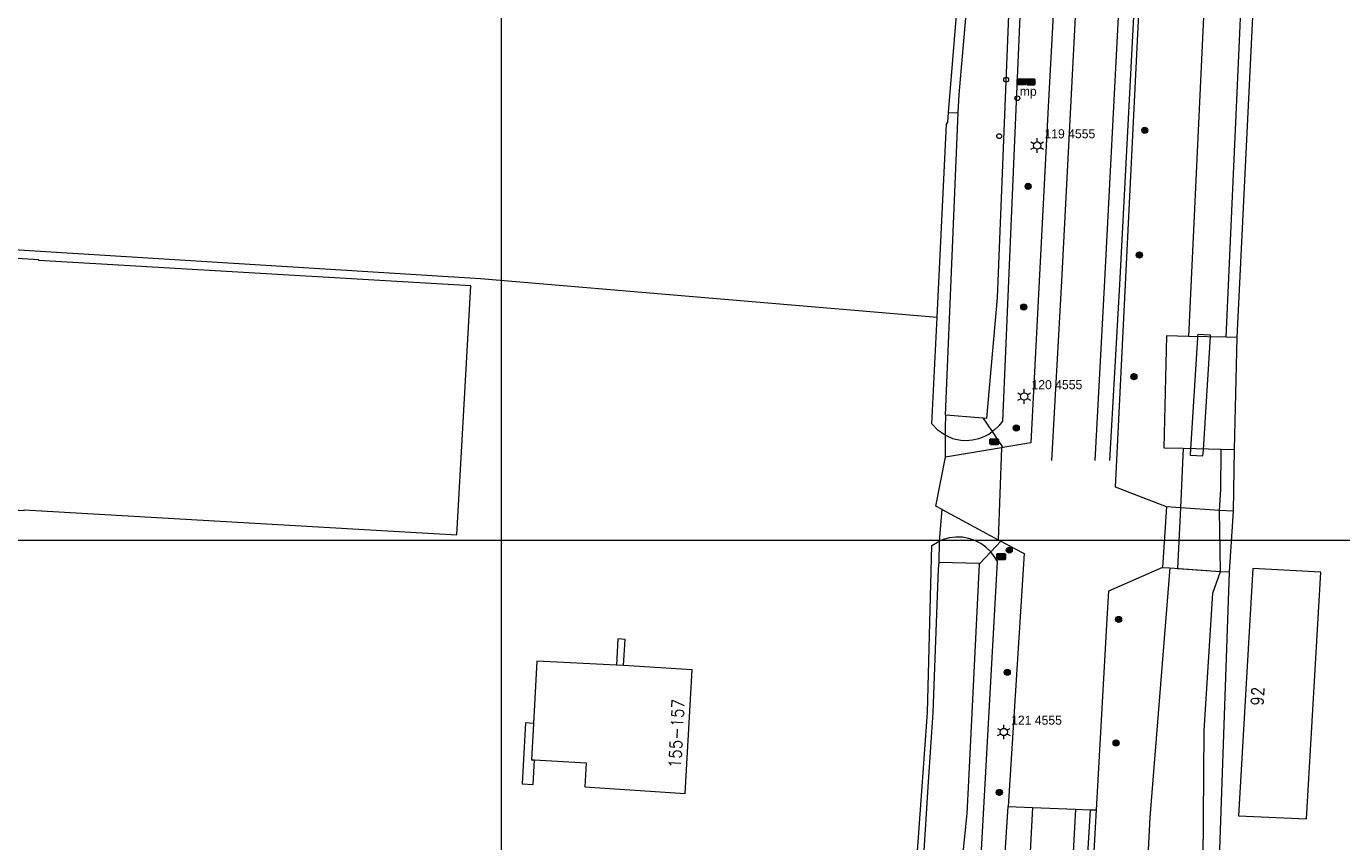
# Model space of a CAD drawing. Header units: metres. Extents: x 102313 to 104557, y 415820 to 422103.
# Tile 637 of 656: x 103561 to 103669, y 419775 to 419842. Entities that reach past the tile are written whole.
import ezdxf
from ezdxf.enums import TextEntityAlignment as Align

# ---------------------------------------------------------------- set-up
doc = ezdxf.new("R2010")
doc.units = ezdxf.units.M
doc.header["$MEASUREMENT"] = 0
doc.linetypes.add('DGN Style 2', pattern=[121.043411, 72.626047, -48.417365])
doc.linetypes.add('DGN Style 5', pattern=[84.730388, 36.313023, -48.417365])
for name, color, linetype, lineweight in [('00-Coordinaten', 7, 'Continuous', 0), ('BOMEN', 7, 'Continuous', 0), ('Duiker', 12, 'DGN Style 5', 0), ('Hoofdgebouw', 1, 'Continuous', 0), ('Huisnummers_BAG', 7, 'Continuous', 0), ('markeringspalen kabels leidingen', 30, 'Continuous', 0), ('Muur', 12, 'Continuous', 0), ('nutsbedrijvenkasten_centroide', 132, 'Continuous', 40), ('Oever_slootkant', 92, 'Continuous', 0), ('openbare verlichtingsobj  label', 2, 'Continuous', 0), ('openbare verlichtingsobject', 2, 'Continuous', 0), ('paal', 30, 'Continuous', 0), ('Rijbaan', 7, 'Continuous', 0), ('Terrein_groenvoorziening', 3, 'Continuous', 0), ('Terrein_onbegroeid', 94, 'Continuous', 0), ('Terrein_weiland', 3, 'Continuous', 0), ('water', 2, 'Continuous', 0), ('Wegmarkering', 7, 'DGN Style 2', 0)]:
    doc.layers.add(name, color=color, linetype=linetype, lineweight=lineweight)
doc.styles.add('Style-STANDARD', font='STANDARD.shx')
doc.styles.add('Style-WORKING', font='WORKING.shx')

# ---------------------------------------------------------------- blocks, each defined once
blk = doc.blocks.new('158')
at = {"layer": 'markeringspalen kabels leidingen'}
blk.add_circle((0, 0), 0.2, dxfattribs=at)
at = {"layer": 'markeringspalen kabels leidingen', "style": 'Style-WORKING'}
blk.add_text('mp', height=0.75, dxfattribs=at).set_placement((0.2, 0.2))
blk = doc.blocks.new('109')
at = {"layer": 'nutsbedrijvenkasten_centroide'}
blk.add_line((0, 0), (0.6, 0), dxfattribs=at)
at = {"layer": 'nutsbedrijvenkasten_centroide', "flags": 128}
blk.add_lwpolyline([(0, -0.2), (0, 0.2), (0.6, 0.2), (0.6, -0.2), (0, -0.2)], close=True, dxfattribs=at)
blk = doc.blocks.new('106')
at = {"layer": 'paal'}
blk.add_circle((0, 0), 0.2, dxfattribs=at)
blk = doc.blocks.new('145_24')
at = {"layer": 'BOMEN'}
h = blk.add_hatch(color=7, dxfattribs=at)
edge = h.paths.add_edge_path()
edge.add_arc((0, 0), 0.25, 0, 360)
blk.add_circle((0, 0), 0.25, dxfattribs=at)
blk = doc.blocks.new('135')
at = {"layer": 'openbare verlichtingsobject'}
for p, q in [((-0.52, 0.3), (-0.26, 0.15)), ((0, 0.3), (0, 0.6)), ((0.26, 0.15), (0.52, 0.3)), ((-0.52, -0.3), (-0.26, -0.15)), ((0, -0.6), (0, -0.3)), ((0.26, -0.15), (0.52, -0.3))]:
    blk.add_line(p, q, dxfattribs=at)
blk.add_circle((0, 0), 0.3, dxfattribs=at)

msp = doc.modelspace()

# ---------------------------------------------------------------- linework, layer by layer
at = {"layer": '00-Coordinaten'}
for p, q in [((103600, 420000), (103600, 417600)), ((104100, 419800), (102600, 419800))]:
    msp.add_line(p, q, dxfattribs=at)
at = {"layer": 'Duiker', "flags": 128}
for points in [[(103658.384, 419816.803), (103658.391, 419816.911), (103657.338, 419816.977), (103657.331, 419816.872), (103657.328, 419816.809), (103657.321, 419816.703), (103656.749, 419807.519), (103656.72, 419807.046), (103657.773, 419806.98), (103657.803, 419807.468), (103658.384, 419816.803)], [(103655.91, 419802.708), (103655.677, 419797.706), (103659.218, 419797.466), (103659.133, 419802.489), (103655.91, 419802.708)]]:
    msp.add_lwpolyline(points, dxfattribs=at)
at = {"layer": 'Hoofdgebouw', "flags": 128}
for points in [[(103560.725, 419802.529), (103596.352, 419800.477), (103597.51, 419820.997), (103561.941, 419823.082), (103561.944, 419823.131), (103553.839, 419823.615), (103552.621, 419802.943), (103560.722, 419802.479), (103560.725, 419802.529)], [(103661.87, 419797.69), (103660.695, 419777.334), (103666.289, 419777.08), (103667.48, 419797.41), (103661.87, 419797.69)], [(103609.48, 419789.749), (103602.943, 419790.08), (103602.658, 419784.943)], [(103602.73, 419781.925), (103606.995, 419781.689), (103606.885, 419779.7), (103615.155, 419779.169), (103615.716, 419789.348), (103610.079, 419789.71)], [(103610.079, 419789.71), (103609.48, 419789.749)], [(103602.658, 419784.943), (103602.492, 419781.938), (103602.73, 419781.925)]]:
    msp.add_lwpolyline(points, dxfattribs=at)
at = {"layer": 'Muur', "flags": 128}
for points in [[(103610.079, 419789.71), (103610.205, 419791.863), (103609.606, 419791.898), (103609.48, 419789.749)], [(103602.658, 419784.943), (103602.008, 419784.981), (103601.733, 419779.968), (103602.622, 419779.916), (103602.73, 419781.925)]]:
    msp.add_lwpolyline(points, dxfattribs=at)
at = {"layer": 'Oever_slootkant', "flags": 128}
for points in [[(103663.824, 419882.277), (103662.742, 419861.167), (103660.56, 419816.732)], [(103643.72, 419858.982), (103642.977, 419849.537), (103642.48, 419838.094)], [(103636.835, 419835.276), (103638.163, 419851.656)], [(103642.48, 419838.094), (103641.255, 419809.852), (103640.956, 419809.461), (103640.578, 419809.091), (103640.42, 419808.976)], [(103635.879, 419818.417), (103636.652, 419834.31), (103636.77, 419834.477), (103636.835, 419835.276)], [(103636.835, 419835.276), (103637.63, 419835.233)], [(103636.571, 419808.679), (103636.54, 419808.692), (103635.978, 419809.075), (103635.451, 419809.617), (103635.879, 419818.417)], [(103656.571, 419816.827), (103654.773, 419816.87), (103654.553, 419807.646), (103656.139, 419807.608)], [(103660.56, 419816.732), (103659.684, 419816.753)], [(103636.571, 419808.679), (103636.57, 419809.259), (103636.614, 419810.355)], [(103639.652, 419810.116), (103640.42, 419808.976)], [(103636.571, 419808.679), (103637.164, 419808.421), (103637.828, 419808.274), (103638.281, 419808.247), (103638.809, 419808.288), (103639.325, 419808.406), (103639.749, 419808.567), (103640.15, 419808.78), (103640.42, 419808.976)], [(103659.259, 419807.534), (103660.34, 419807.509)], [(103660.34, 419807.509), (103660.257, 419802.412)], [(103639.908, 419799.462), (103639.474, 419799.771), (103638.999, 419800.013), (103638.493, 419800.182), (103637.969, 419800.276), (103637.436, 419800.292), (103636.907, 419800.23), (103636.392, 419800.091), (103636.091, 419799.96)], [(103635.087, 419785.844), (103635.451, 419799.596), (103635.904, 419799.879), (103636.091, 419799.96)], [(103636.059, 419798.185), (103636.091, 419799.96)], [(103640.302, 419799.08), (103640.292, 419799.093), (103639.908, 419799.462)], [(103638.748, 419763.974), (103639.045, 419765.591), (103640.847, 419798.274)], [(103640.302, 419799.08), (103639.349, 419798.06)], [(103640.847, 419798.274), (103640.619, 419798.671), (103640.302, 419799.08)], [(103659.917, 419797.418), (103658.588, 419758.777)], [(103633.501, 419763.746), (103635.087, 419785.844)]]:
    msp.add_lwpolyline(points, dxfattribs=at)
at = {"layer": 'Rijbaan', "flags": 128}
for points in [[(103654.781, 419802.785), (103650.558, 419804.404), (103652.766, 419848.99), (103654.503, 419883)], [(103646.578, 419864.16), (103645.038, 419835.734), (103643.608, 419808.06), (103641.298, 419807.674)], [(103641.175, 419807.653), (103640.91, 419800.069)], [(103641.298, 419807.674), (103641.175, 419807.653)], [(103654.781, 419802.785), (103654.441, 419797.791)], [(103640.91, 419800.069), (103641.12, 419799.955)], [(103641.12, 419799.955), (103642.247, 419799.346)], [(103642.247, 419799.346), (103643.063, 419798.925), (103641.741, 419778.098)], [(103654.441, 419797.791), (103649.998, 419795.833), (103649.871, 419793.562), (103648.987, 419777.806)], [(103640.163, 419763.915), (103640.632, 419764.759), (103640.914, 419765.604), (103640.985, 419766.09), (103641.145, 419768.715), (103641.741, 419778.098)], [(103641.741, 419778.098), (103643.744, 419778.017)], [(103643.744, 419778.017), (103647.278, 419777.875)], [(103648.987, 419777.806), (103648.74, 419773.397), (103647.185, 419746.215)], [(103647.278, 419777.875), (103648.477, 419777.827)], [(103648.477, 419777.827), (103648.987, 419777.806)]]:
    msp.add_lwpolyline(points, dxfattribs=at)
at = {"layer": 'Terrein_groenvoorziening', "flags": 128}
for points in [[(103660.56, 419816.732), (103660.34, 419807.509)], [(103640.42, 419808.976), (103640.836, 419808.359)], [(103636.574, 419806.884), (103636.571, 419808.679)], [(103640.836, 419808.359), (103641.298, 419807.674)], [(103636.091, 419799.96), (103636.29, 419802.567)], [(103641.12, 419799.955), (103640.302, 419799.08)]]:
    msp.add_lwpolyline(points, dxfattribs=at)
at = {"layer": 'Terrein_onbegroeid', "flags": 128}
for points in [[(103636.29, 419802.567), (103635.789, 419802.838), (103636.574, 419806.884)], [(103641.175, 419807.653), (103636.574, 419806.884)], [(103636.29, 419802.567), (103640.91, 419800.069)], [(103655.91, 419802.708), (103654.781, 419802.785)], [(103660.257, 419802.412), (103659.133, 419802.489)], [(103660.257, 419802.412), (103659.917, 419797.418)], [(103654.441, 419797.791), (103655.05, 419797.749)], [(103659.218, 419797.466), (103659.917, 419797.418)]]:
    msp.add_lwpolyline(points, dxfattribs=at)
at = {"layer": 'Terrein_weiland', "flags": 128}
msp.add_lwpolyline([(103524.188, 419826.223), (103532.1, 419825.7), (103553.2, 419824.4), (103598.3, 419821.6), (103635.879, 419818.417)], dxfattribs=at)
at = {"layer": 'water', "flags": 128}
for points in [[(103662.558, 419879.527), (103659.594, 419879.609), (103658.38, 419855.464), (103656.571, 419816.827)], [(103659.684, 419816.753), (103661.669, 419860.753), (103662.558, 419879.527)], [(103639.652, 419810.116), (103639.979, 419810.09), (103640.844, 419819.996), (103642.431, 419859.073)], [(103637.63, 419835.233), (103637.695, 419836.749), (103638.95, 419851.292)], [(103636.614, 419810.355), (103636.567, 419810.359), (103637.63, 419835.233)], [(103659.684, 419816.753), (103656.571, 419816.827)], [(103636.614, 419810.355), (103639.652, 419810.116)], [(103656.139, 419807.608), (103655.91, 419802.708)], [(103656.139, 419807.608), (103659.259, 419807.534)], [(103659.133, 419802.489), (103659.25, 419804.201), (103659.258, 419807.418), (103659.259, 419807.534)], [(103659.133, 419802.489), (103655.91, 419802.708)], [(103636.009, 419797.677), (103636.059, 419798.185)], [(103639.349, 419798.06), (103639.351, 419798.104), (103636.059, 419798.185)], [(103639.349, 419798.06), (103638.456, 419780.216), (103638.321, 419777.507), (103636.912, 419763.467)], [(103634, 419763.705), (103634.469, 419768.781), (103635.187, 419780.137), (103635.547, 419785.829), (103636.009, 419797.677)], [(103655.05, 419797.749), (103653.397, 419777.18), (103653.019, 419769.7), (103653.159, 419764.826), (103653.497, 419761.682), (103652.88, 419758.778), (103651.667, 419749.149)], [(103655.05, 419797.749), (103659.218, 419797.466)], [(103655.836, 419689.724), (103656.78, 419707.999), (103657.517, 419737.705), (103657.874, 419784.362), (103658.59, 419795.662), (103659.218, 419797.466)]]:
    msp.add_lwpolyline(points, dxfattribs=at)
at = {"layer": 'Wegmarkering', "flags": 128}
for points in [[(103655.408, 420000), (103649.673, 419889.451), (103646.115, 419821.378), (103643.744, 419778.017)], [(103658.92, 420000), (103656.077, 419945.572), (103653.226, 419889.783), (103649.645, 419820.896), (103647.278, 419777.875)], [(103660.12, 420000), (103657.307, 419945.479), (103654.47, 419889.817), (103650.9, 419821.088), (103648.477, 419777.827)], [(103643.744, 419778.017), (103642.015, 419746.386)], [(103647.278, 419777.875), (103644.871, 419734.121)], [(103648.477, 419777.827), (103645.87, 419731.287), (103645.147, 419717.287)]]:
    msp.add_lwpolyline(points, dxfattribs=at)

# ---------------------------------------------------------------- block references
at = {"layer": 'BOMEN'}
for p in [(103652.984, 419833.807), (103643.38, 419829.189), (103652.534, 419823.529), (103643.016, 419819.237), (103652.084, 419813.508), (103642.4, 419809.277), (103641.823, 419799.211), (103650.825, 419793.508), (103641.661, 419789.152), (103650.619, 419783.328), (103641.006, 419779.254)]:
    msp.add_blockref('145_24', p, dxfattribs=at)
at = {"layer": 'markeringspalen kabels leidingen'}
msp.add_blockref('158', (103642.492, 419836.444), dxfattribs=at)
at = {"layer": 'nutsbedrijvenkasten_centroide'}
for p in [(103642.522, 419837.801), (103643.273, 419837.778), (103640.279, 419808.137), (103640.86, 419798.679)]:
    msp.add_blockref('109', p, dxfattribs=at)
at = {"layer": 'openbare verlichtingsobject'}
for p in [(103644.122, 419832.543), (103643.054, 419811.87), (103641.378, 419784.231)]:
    msp.add_blockref('135', p, dxfattribs=at)
at = {"layer": 'paal'}
for p in [(103641.574, 419837.976), (103640.994, 419833.315)]:
    msp.add_blockref('106', p, dxfattribs=at)

# ---------------------------------------------------------------- texts
at = {"layer": 'Huisnummers_BAG', "color": 7, "linetype": 'Continuous', "lineweight": 0, "style": 'Style-STANDARD'}
for s, rotation, p in [('92', 86.68851, (103662.265, 419787.175)), ('155-157', 86.8604, (103614.432, 419784.105))]:
    msp.add_text(s, height=1, rotation=rotation, dxfattribs=at).set_placement(p, align=Align.MIDDLE_CENTER)
at = {"layer": 'openbare verlichtingsobj  label', "style": 'Style-WORKING'}
for s, p in [('119 4555', (103644.722, 419833.143)), ('120 4555', (103643.654, 419812.47)), ('121 4555', (103641.978, 419784.831))]:
    msp.add_text(s, height=0.75, dxfattribs=at).set_placement(p)

doc.saveas('drawing.dxf')
